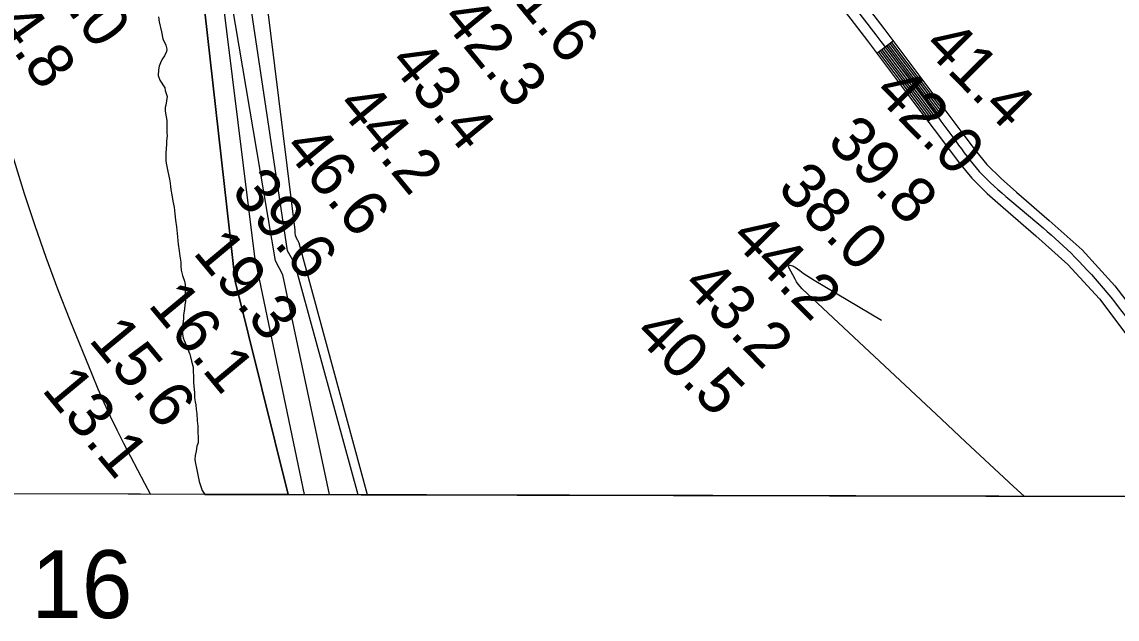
# Model space of a CAD drawing. Extents: x 3177185 to 3215018, y 812988 to 838321.
# Drawn here: x 3200064 to 3201676, y 818172 to 819050 of the extents above; entities that cross this region are included whole.
import ezdxf

# ---------------------------------------------------------------- set-up
doc = ezdxf.new("R2010")
doc.units = 0
for name, color, linetype in [('V-ANNO-TEXT', 7, 'Continuous'), ('V-GRID-FRAM', 7, 'Continuous'), ('V-RIVR-RANG', 7, 'Continuous'), ('V-ROAD-CNTR', 7, 'Continuous'), ('V-SITE-VEGE', 7, 'Continuous'), ('V-TOPO-DPTH', 7, 'Continuous'), ('V-TOPO-MAJR', 7, 'Continuous'), ('V-TOPO-MINR', 7, 'Continuous')]:
    doc.layers.add(name, color=color, linetype=linetype)

msp = doc.modelspace()

# ---------------------------------------------------------------- linework, layer by layer
at = {"layer": 'V-GRID-FRAM'}
msp.add_lwpolyline([(3181402.4, 836586.1), (3212801.6, 836513), (3212767.2, 818326.1), (3181352.2, 818399.3), (3181402.4, 836586.1)], dxfattribs=at)
at = {"layer": 'V-ROAD-CNTR'}
for p, q in [((3201346.3, 819021.8), (3201322.4, 819003.8)), ((3201421.5, 818921.9), (3201397.5, 818903.9))]:
    msp.add_line(p, q, dxfattribs=at)
for points in [[(3201279.9, 819109.3), (3201332.5, 819040.2), (3201391.4, 818961.9), (3201450.3, 818883.6), (3201466.9, 818861.3), (3201484, 818840.4), (3201505, 818819.8), (3201527.7, 818799.8), (3201575.9, 818757.9), (3201624.2, 818714.7), (3201672.6, 818661.7), (3201715.8, 818604.9)], [(3201256.1, 819091.1), (3201308.5, 819022.1), (3201367.4, 818943.9), (3201426.3, 818865.6), (3201443.3, 818842.8), (3201461.8, 818820.1), (3201484.6, 818797.8), (3201507.9, 818777.2), (3201556.1, 818735.3), (3201603.1, 818693.4), (3201649.6, 818642.5), (3201691.7, 818587.1)], [(3201331.9, 819011), (3201377, 818951.1), (3201407.1, 818911.1)], [(3201334.3, 819012.8), (3201379.4, 818952.9), (3201409.5, 818912.9)], [(3201336.7, 819014.6), (3201381.8, 818954.7), (3201411.9, 818914.7)], [(3201339.1, 819016.4), (3201384.2, 818956.5), (3201414.3, 818916.5)], [(3201341.5, 819018.2), (3201386.6, 818958.3), (3201416.7, 818918.3)], [(3201343.9, 819020), (3201389, 818960.1), (3201419.1, 818920.1)], [(3201324.8, 819005.6), (3201369.8, 818945.7), (3201399.9, 818905.7)], [(3201327.1, 819007.4), (3201372.2, 818947.5), (3201402.3, 818907.5)], [(3201329.5, 819009.2), (3201374.6, 818949.3), (3201404.7, 818909.3)]]:
    msp.add_lwpolyline(points, dxfattribs=at)
msp.add_spline([(3201024.1, 823274.7), (3201018, 823194.2), (3201004.7, 822963.7), (3200987.4, 822858.7), (3200966.9, 822788.4), (3200937.8, 822670.8), (3200879.4, 822446.8), (3200861.2, 822331.3), (3200852.3, 822205.9), (3200846, 822103), (3200850.5, 822002.7), (3200859.8, 821900.4), (3200873.1, 821709.1), (3200906.2, 821470.9), (3200956.6, 821171.3), (3200981.8, 821020.5), (3201004.4, 820882.9), (3201024.9, 820767.6), (3201030.7, 820687.4), (3201025.1, 820574.8), (3201019.7, 820485.6), (3201009.9, 820413.7), (3200981.8, 820299.2), (3200938.6, 820153.1), (3200919.7, 820054.1), (3200905.9, 819899.8), (3200911.1, 819808), (3200923.6, 819715), (3200943.7, 819632.5), (3200990, 819544.5), (3201077.6, 819388.7), (3201164.6, 819241.3), (3201215.4, 819169.2), (3201320.5, 819031.2), (3201438.3, 818874.6), (3201472.9, 818830.2), (3201517.8, 818788.5), (3201613.7, 818704.1), (3201703.7, 818596), (3201763.8, 818510.5), (3201836.1, 818397.9), (3201859.1, 818354.2)], degree=3, dxfattribs=at)
at = {"layer": 'V-SITE-VEGE'}
for p, q in [((3200265.3, 819057.7), (3200266.2, 819050)), ((3200266.2, 819050), (3200269.6, 819035.5)), ((3200269.6, 819035.5), (3200271.7, 819025)), ((3200271.7, 819025), (3200275.8, 819016.1)), ((3200275.8, 819016.1), (3200277.5, 819010.1)), ((3200277.5, 819010.1), (3200277.1, 819006.8)), ((3200270.8, 818995.1), (3200268.4, 818989.8)), ((3200274, 819000.4), (3200270.8, 818995.1)), ((3200277.1, 819006.8), (3200274, 819000.4)), ((3200265.3, 818979.6), (3200264.5, 818971.2)), ((3200266.4, 818984.9), (3200265.3, 818979.6)), ((3200268.4, 818989.8), (3200266.4, 818984.9)), ((3200264.5, 818971.2), (3200267.4, 818964.3)), ((3200267.4, 818964.3), (3200274.4, 818953.1)), ((3200274.4, 818953.1), (3200274.9, 818949.4)), ((3200274.9, 818949.4), (3200277.8, 818940.6)), ((3200277.8, 818940.6), (3200275.9, 818927.6)), ((3200275.9, 818927.6), (3200275.1, 818924)), ((3200275.1, 818924), (3200275.1, 818919.5)), ((3200275.1, 818919.5), (3200276, 818913)), ((3200276, 818913), (3200276.9, 818908.2)), ((3200276.9, 818908.2), (3200277.3, 818904.6)), ((3200277.3, 818904.6), (3200277.5, 818887.2)), ((3200277.9, 818882.7), (3200277.2, 818875.1)), ((3200277.5, 818887.2), (3200277.9, 818882.7)), ((3200277.2, 818871), (3200276.5, 818862.9)), ((3200277.2, 818875.1), (3200277.2, 818871)), ((3200276.2, 818852.4), (3200275.8, 818848.8)), ((3200275.8, 818848.8), (3200275.8, 818845.1)), ((3200276.5, 818862.9), (3200276.1, 818857.7)), ((3200276.1, 818857.7), (3200276.2, 818852.4)), ((3200275.8, 818845.1), (3200277.1, 818839.9)), ((3200277.1, 818839.9), (3200278.8, 818830.2)), ((3200278.8, 818830.2), (3200281.3, 818818.9)), ((3200281.3, 818818.9), (3200282.2, 818812.8)), ((3200282.2, 818812.8), (3200282.7, 818808)), ((3200282.7, 818808), (3200283.5, 818803.6)), ((3200283.5, 818803.6), (3200284.8, 818795.9)), ((3200284.8, 818795.9), (3200286.1, 818786.2)), ((3200286.1, 818786.2), (3200288.2, 818777.7)), ((3200288.2, 818777.7), (3200289.5, 818767.6)), ((3200289.5, 818767.6), (3200290.4, 818758.4)), ((3200290.4, 818758.4), (3200291.7, 818748.7)), ((3200291.7, 818748.7), (3200293.1, 818734.1)), ((3200293.1, 818734.1), (3200293.9, 818728.1)), ((3200293.9, 818728.1), (3200294.4, 818723.2)), ((3200294.4, 818723.2), (3200295.7, 818713.5)), ((3200295.7, 818713.5), (3200296.6, 818705.5)), ((3200296.6, 818705.5), (3200297.9, 818696.6)), ((3200297.9, 818696.6), (3200297.9, 818690.9)), ((3200297.9, 818690.9), (3200298.8, 818684.9)), ((3200298.8, 818684.9), (3200300.5, 818677.2)), ((3200300.5, 818677.2), (3200303.4, 818668.7)), ((3200303.4, 818668.7), (3200304.6, 818663.9)), ((3200304.6, 818663.9), (3200304.7, 818660.3)), ((3200304.7, 818660.3), (3200305.1, 818656.6)), ((3200305.1, 818656.6), (3200304.7, 818653)), ((3200304.9, 818638.8), (3200304.1, 818634)), ((3200304.7, 818653), (3200304.9, 818638.8)), ((3200303.4, 818627.5), (3200302.6, 818622.2)), ((3200304.1, 818634), (3200303.4, 818627.5)), ((3200301.9, 818613.3), (3200300, 818598)), ((3200302.2, 818618.6), (3200301.9, 818613.3)), ((3200302.6, 818622.2), (3200302.2, 818618.6)), ((3200300, 818598), (3200300.5, 818590.7)), ((3200300.5, 818590.7), (3200301.3, 818585.4)), ((3200301.3, 818585.4), (3200303, 818581.4)), ((3200303, 818581.4), (3200304.6, 818578.2)), ((3200304.6, 818578.2), (3200310, 818564.9)), ((3200310, 818564.9), (3200311.3, 818561.3)), ((3200311.3, 818561.3), (3200312.1, 818557.6)), ((3200312.1, 818557.6), (3200313.8, 818551.2)), ((3200313.8, 818551.2), (3200316.3, 818542.3)), ((3200316.3, 818542.3), (3200316.4, 818534.2)), ((3200316.4, 818534.2), (3200316.8, 818530.6)), ((3200316.8, 818530.6), (3200316.9, 818519.3)), ((3200316.9, 818519.3), (3200318.3, 818504.7)), ((3200318.3, 818504.7), (3200318.3, 818497.1)), ((3200318.3, 818497.1), (3200319.2, 818491)), ((3200319.2, 818491), (3200320.1, 818486.6)), ((3200320.1, 818486.6), (3200320.5, 818480.1)), ((3200320.5, 818480.1), (3200321.4, 818474)), ((3200321.4, 818474), (3200322.3, 818463.1)), ((3200322.3, 818463.1), (3200323.2, 818455.5)), ((3200323.2, 818455.5), (3200323.3, 818444.6)), ((3200323.4, 818430.8), (3200321.8, 818425.9)), ((3200323.3, 818444.6), (3200323.7, 818440.5)), ((3200323.7, 818440.5), (3200323.4, 818434.4)), ((3200323.4, 818434.4), (3200323.4, 818430.8)), ((3200320.7, 818418.7), (3200319.1, 818412.2)), ((3200321.8, 818425.9), (3200320.7, 818418.7)), ((3200319.1, 818412.2), (3200318.8, 818406.5)), ((3200318.8, 818406.5), (3200319.2, 818402.9)), ((3200319.2, 818402.9), (3200321.4, 818391.2)), ((3200321.4, 818391.2), (3200325.2, 818374.2)), ((3200325.2, 818374.2), (3200326.4, 818369.8)), ((3200326.4, 818369.8), (3200329.7, 818360.9)), ((3200329.7, 818360.9), (3200333.3, 818355.1)), ((3200333.3, 818355.1), (3203020.5, 818348.8))]:
    msp.add_line(p, q, dxfattribs=at)
at = {"layer": 'V-TOPO-DPTH'}
msp.add_lwpolyline([(3200302.9, 820692.1), (3200255.9, 819753.6), (3200378, 818668.8), (3200455.9, 818354.8), (3199984.6, 818355.9)], dxfattribs=at)
at = {"layer": 'V-TOPO-MAJR'}
msp.add_lwpolyline([(3200559, 818354.6), (3200466.3, 818692.7), (3200460.7, 818703), (3200455.2, 818713.5), (3200378.7, 819224.4), (3200306.5, 819832.8), (3200365.1, 820738.6)], dxfattribs=at)
at = {"layer": 'V-TOPO-MINR'}
for points in [[(3200572.9, 818354.5), (3200472.4, 818724.6), (3200471.2, 818726.8), (3200470.6, 818727.9), (3200470, 818729.1), (3200467.9, 818733.4), (3200466.9, 818735.9), (3200466.2, 818739.8), (3200466.1, 818743.8), (3200335.3, 819802.3), (3200333.3, 819810.5), (3200332.4, 819818.9), (3200332.2, 819827.4), (3200332.8, 819836), (3200333.7, 819844.5), (3200386.9, 820725.4)], [(3200455.9, 818354.8), (3200378, 818668.8), (3200255.9, 819753.6), (3200302.9, 820692.1)], [(3200480.3, 818354.7), (3200407.2, 818704.4), (3200275, 819768), (3200328, 820692.2)], [(3200516.6, 818354.7), (3200448.2, 818677.9), (3200437.6, 818698.8), (3200346.2, 819238.2), (3200291, 819787.9), (3200349.6, 820699.9)], [(3200253.6, 818355.3), (3200245.1, 818371), (3200234.7, 818390.6), (3200224.4, 818410.2), (3200214.3, 818429.9), (3200204.3, 818449.7), (3200194.7, 818469.6), (3200185.3, 818489.7), (3200176.4, 818510), (3200167.9, 818530.4), (3200135.1, 818610.9), (3200117, 818657), (3200099.8, 818703.3), (3200083.6, 818750), (3200068.3, 818797), (3200044.8, 818872.2)], [(3201538.8, 818352.3), (3201523.4, 818366.6), (3201488, 818399.6), (3201452.8, 818432.5), (3201417.5, 818465.5), (3201212.5, 818657.5), (3201209.4, 818660.7), (3201206.6, 818664.1), (3201204.1, 818667.7), (3201201.8, 818671.6), (3201192.4, 818689.6), (3201192.3, 818690.8), (3201192.6, 818691.7), (3201193.4, 818692.3), (3201194.6, 818692.5), (3201198.4, 818691.4), (3201200.2, 818690.5), (3201201.9, 818689.4), (3201208.9, 818684.3), (3201214, 818680.6), (3201219.3, 818677), (3201224.7, 818673.5), (3201230.1, 818670.2), (3201329.2, 818611.4)]]:
    msp.add_lwpolyline(points, dxfattribs=at)

# ---------------------------------------------------------------- texts
at = {"layer": 'V-ANNO-TEXT'}
msp.add_text('OVERLAPS SHEET 16', height=100, dxfattribs=at).set_placement((3198837, 818173))
at = {"layer": 'V-RIVR-RANG'}
for s, rotation, p in [('15.0', 305.8361, (3200071.9, 819148.2)), ('41.6', 309.4983, (3200755.6, 819119.1)), ('14.8', 305.8361, (3199992.1, 819087.9)), ('42.3', 309.4983, (3200679.8, 819053.9)), ('41.4', 314.6583, (3201388.9, 819012.7)), ('43.4', 309.4983, (3200602.8, 818990.1)), ('42.0', 314.6583, (3201315.9, 818944.3)), ('44.2', 309.4983, (3200525.8, 818926.3)), ('39.8', 314.6583, (3201247, 818871.8)), ('46.6', 309.4983, (3200447.6, 818863.9)), ('39.6', 309.4983, (3200370.6, 818800.1)), ('38.0', 314.6583, (3201174, 818803.4)), ('44.2', 314.6583, (3201105.1, 818730.8)), ('19.3', 309.7615, (3200314.5, 818710.3)), ('43.2', 314.6583, (3201034.1, 818660.4)), ('16.1', 309.7615, (3200248.5, 818633.3)), ('15.6', 309.7615, (3200161.2, 818581.9)), ('40.5', 314.6583, (3200963.2, 818589.9)), ('13.1', 309.7615, (3200092.1, 818508.6))]:
    msp.add_text(s, height=67, rotation=rotation, dxfattribs=at).set_placement(p)

doc.saveas('drawing.dxf')
